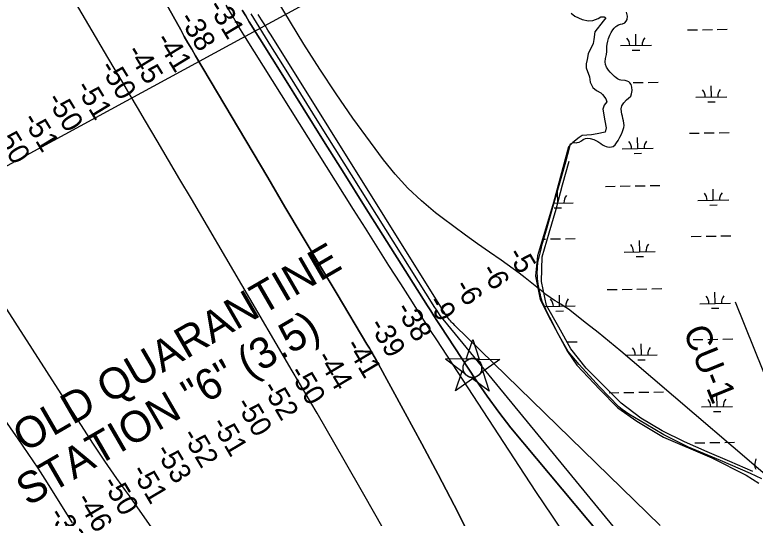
# Model space of a CAD drawing. Extents: x 3914892 to 3953151, y 242587 to 268572.
# Drawn here: x 3937202 to 3939590, y 260725 to 262347 of the extents above; entities that cross this region are included whole.
import ezdxf

# ---------------------------------------------------------------- set-up
doc = ezdxf.new("R2010")
doc.units = 0
for name, color, linetype in [('V-CHAN-NAID', 7, 'Continuous'), ('V-RIVR-EDGE', 7, 'Continuous'), ('V-RIVR-RANG', 7, 'Continuous'), ('V-RIVR-RANG-IDEN', 7, 'Continuous'), ('V-RRAP-FSHR', 7, 'Continuous'), ('V-TOPO-DPTH', 7, 'Continuous'), ('V-TOPO-MAJR', 7, 'Continuous'), ('V-TOPO-MINR', 7, 'Continuous'), ('V-UTIL-LINE', 7, 'Continuous'), ('V-WETL-SWMP', 7, 'Continuous')]:
    doc.layers.add(name, color=color, linetype=linetype)

msp = doc.modelspace()

# ---------------------------------------------------------------- linework, layer by layer
at = {"layer": 'V-CHAN-NAID'}
for points in [[(3938667.5, 261237.5), (3938657.9, 261237.6), (3938679.1, 261301.1), (3938699.3, 261237.3), (3938689.7, 261237.4), (3938688.1, 261237.9), (3938686, 261238.6), (3938684, 261239), (3938682, 261239.3), (3938680.8, 261239.4), (3938679.2, 261239.5), (3938677.5, 261239.5), (3938676.2, 261239.4), (3938674.3, 261239.2), (3938672.9, 261239), (3938671.1, 261238.6), (3938669.6, 261238.2), (3938668.5, 261237.9)], [(3938667.5, 261237.5), (3938591, 261238.1), (3938652.6, 261192.7), (3938651.5, 261194.6), (3938650.7, 261196.2), (3938649.8, 261198.2), (3938649.2, 261200.2), (3938648.8, 261201.5), (3938648.4, 261203.2), (3938648.2, 261204.6), (3938648, 261206.2), (3938647.9, 261208), (3938647.9, 261209.5), (3938648, 261211.6), (3938648.2, 261213.2), (3938648.6, 261215.4), (3938649, 261217.4), (3938649.6, 261219.2), (3938650.3, 261220.9), (3938651, 261222.5), (3938651.8, 261224), (3938652.9, 261225.8), (3938653.9, 261227.2), (3938654.9, 261228.5), (3938655.9, 261229.7), (3938657.2, 261231), (3938658.3, 261232), (3938660, 261233.4), (3938661.2, 261234.2), (3938662.9, 261235.3), (3938664.6, 261236.2), (3938666.1, 261236.9)], [(3938689.7, 261237.4), (3938766.2, 261236.8), (3938704, 261192.3), (3938704.9, 261193.8), (3938705.9, 261195.6), (3938706.6, 261197.2), (3938707.3, 261199.2), (3938707.9, 261201), (3938708.3, 261202.6), (3938708.6, 261204.6), (3938708.8, 261206.2), (3938708.9, 261208.4), (3938708.9, 261210.5), (3938708.7, 261212.7), (3938708.5, 261214.4), (3938708, 261216.7), (3938707.3, 261218.8), (3938706.6, 261220.8), (3938705.9, 261222.2), (3938704.9, 261224.1), (3938703.9, 261225.9), (3938702.6, 261227.6), (3938701.4, 261229.1), (3938700.1, 261230.5), (3938698.5, 261232), (3938696.7, 261233.4), (3938695.1, 261234.6), (3938693.2, 261235.7), (3938691.7, 261236.5)], [(3938686, 261179.4), (3938623.8, 261134.9), (3938644.9, 261198.4), (3938652.6, 261192.7), (3938653.2, 261191.7), (3938654.6, 261189.8), (3938655.8, 261188.4), (3938657.3, 261186.9), (3938658.7, 261185.7), (3938660.1, 261184.5), (3938661.5, 261183.5), (3938663.2, 261182.5), (3938664.9, 261181.6), (3938666.7, 261180.8), (3938668.2, 261180.2), (3938669.8, 261179.7), (3938672, 261179.1), (3938673.6, 261178.8), (3938675.6, 261178.6), (3938677.1, 261178.5), (3938679, 261178.5), (3938680.7, 261178.5), (3938682.4, 261178.7), (3938684.3, 261179)], [(3938704, 261192.3), (3938711.8, 261197.9), (3938732, 261134.1), (3938678.2, 261173.8), (3938686, 261179.4), (3938687.6, 261179.9), (3938689.2, 261180.4), (3938691.4, 261181.3), (3938693.1, 261182.2), (3938695, 261183.3), (3938696.7, 261184.6), (3938698.3, 261185.8), (3938699.6, 261187), (3938701, 261188.4), (3938702.2, 261189.8), (3938703.3, 261191.3)]]:
    msp.add_lwpolyline(points, close=True, dxfattribs=at)
msp.add_circle((3938678.4, 261209), 30.5, dxfattribs=at)
at = {"layer": 'V-RIVR-EDGE'}
msp.add_lwpolyline([(3938996.6, 262352.5), (3939008.2, 262342.4), (3939032.2, 262332.4), (3939052.3, 262327.7), (3939066.2, 262329.3), (3939083.9, 262335.5), (3939092.4, 262340.1), (3939103.2, 262340.9), (3939107.9, 262337), (3939099.4, 262327), (3939072.3, 262292.2), (3939070, 262267.5), (3939067.7, 262254.4), (3939051.5, 262221.1), (3939048.4, 262202.6), (3939045.3, 262189.5), (3939044.5, 262176.3), (3939055.4, 262147), (3939057.7, 262130), (3939066.2, 262113), (3939078.5, 262103.7), (3939091.7, 262096), (3939097.1, 262090.6), (3939108.7, 262075.9), (3939111, 262066.7), (3939102.5, 262055.8), (3939098.6, 262042.7), (3939104.8, 262005.6), (3939109.4, 261982.5), (3939106.3, 261969.3), (3939080.1, 261963.9), (3939062.3, 261960.8), (3939031.4, 261957.7), (3939022.1, 261951.6), (3939001.3, 261936.1), (3938988.2, 261922.2), (3938939.5, 261742.2), (3938887.7, 261570), (3938881.6, 261505.1), (3938897, 261430.2), (3938930.2, 261364.5), (3938985.1, 261262.5), (3939014.4, 261217.7), (3939087.8, 261140.5), (3939147.3, 261081), (3939208.3, 261037.8), (3939294, 260986), (3939450.1, 260919.6), (3939560.5, 260863.2), (3939601.5, 260837.7)], dxfattribs=at)
at = {"layer": 'V-RRAP-FSHR'}
msp.add_lwpolyline([(3939581.8, 260875.6), (3939508.4, 260907.4), (3939435.3, 260939.3), (3939361.6, 260971.1), (3939290.2, 261006.7), (3939221.5, 261047.8), (3939158, 261095.5), (3939101.6, 261151.7), (3939044.4, 261208.1), (3938995.5, 261270.7), (3938956.4, 261340.5), (3938917.3, 261410.3), (3938900.6, 261488), (3938903.1, 261567.4), (3938925.1, 261644.2), (3938948.2, 261720.8), (3938969, 261798.7), (3938989.7, 261875.3)], dxfattribs=at)
at = {"layer": 'V-TOPO-DPTH'}
for points in [[(3937465.1, 262786.1), (3937737.2, 262298.4), (3937748.9, 262277.5), (3937760.8, 262256.7), (3937772.8, 262236), (3937785, 262215.3), (3938017.8, 261822.7), (3938073.6, 261728.8), (3938129.4, 261634.8), (3938185.4, 261541), (3938241.5, 261447.1), (3938338, 261285.8), (3938345.8, 261272.6), (3938353.5, 261259.4), (3938361, 261246.1), (3938368.5, 261232.7), (3938461.5, 261063.3), (3938514.9, 260964.9), (3938567.4, 260866), (3938618.8, 260766.6), (3938669.4, 260666.7)], [(3938669.4, 260666.7), (3938618.8, 260766.6), (3938567.4, 260866), (3938514.9, 260964.9), (3938461.5, 261063.3), (3938368.5, 261232.7), (3938361, 261246.1), (3938353.5, 261259.4), (3938345.8, 261272.6), (3938338, 261285.8), (3938241.5, 261447.1), (3938185.4, 261541), (3938129.4, 261634.8), (3938073.6, 261728.8), (3938017.8, 261822.7), (3937785, 262215.3), (3937772.8, 262236), (3937760.8, 262256.7), (3937748.9, 262277.5), (3937737.2, 262298.4), (3937465.1, 262786.1)], [(3938990.4, 260651.1), (3938936.2, 260731), (3938882.6, 260811.3), (3938829.4, 260891.8), (3938563, 261299.5), (3938543.3, 261329.7), (3938523.7, 261360), (3938504.2, 261390.4), (3938484.7, 261420.7), (3938447.1, 261479.8), (3938409, 261539.8), (3938370.9, 261599.8), (3938332.9, 261659.9), (3938295, 261720), (3937946.4, 262274), (3937925, 262308.6), (3937903.9, 262343.4), (3937883.4, 262378.5)], [(3938990.4, 260651.1), (3938936.2, 260731), (3938882.6, 260811.3), (3938829.4, 260891.8), (3938563, 261299.5), (3938543.3, 261329.7), (3938523.7, 261360), (3938504.2, 261390.4), (3938484.7, 261420.7), (3938447.1, 261479.8), (3938409, 261539.8), (3938370.9, 261599.8), (3938332.9, 261659.9), (3938295, 261720), (3937946.4, 262274), (3937925, 262308.6), (3937903.9, 262343.4), (3937883.4, 262378.5)], [(3937935.6, 262362.5), (3937946.8, 262343.6), (3937958.3, 262324.9), (3938066.4, 262151.5), (3938132.1, 262046.3), (3938198, 261941.1), (3938264.1, 261836), (3938330.2, 261731), (3938533.3, 261409.2), (3938543.4, 261393.4), (3938553.5, 261377.6), (3938563.7, 261361.9), (3938574, 261346.2), (3938689.5, 261171), (3938725.5, 261118.5), (3938762.7, 261066.9), (3938801.7, 261016.6), (3939215.8, 260522), (3939235.1, 260496.9), (3939254.3, 260471.9), (3939273.5, 260446.7), (3939890.5, 259842.9), (3939899.2, 259835.1)], [(3937935.6, 262362.5), (3937946.8, 262343.6), (3937958.3, 262324.9), (3938066.4, 262151.5), (3938132.1, 262046.3), (3938198, 261941.1), (3938264.1, 261836), (3938330.2, 261731), (3938533.3, 261409.2), (3938543.4, 261393.4), (3938553.5, 261377.6), (3938563.7, 261361.9), (3938574, 261346.2), (3938689.5, 261171), (3938725.5, 261118.5), (3938762.7, 261066.9), (3938801.7, 261016.6), (3939215.8, 260522), (3939235.1, 260496.9), (3939254.3, 260471.9), (3939273.5, 260446.7), (3939890.5, 259842.9)], [(3939283.1, 260701.3), (3938621.5, 261346.3), (3938617.7, 261349.7), (3938614, 261353.1), (3938610.5, 261356.8), (3938607.1, 261360.6), (3938603.8, 261364.5), (3938600.7, 261368.5), (3938597.7, 261372.7), (3938594.8, 261376.9), (3938584.6, 261392.3), (3938583.7, 261393.7), (3938581.2, 261397.7), (3938029, 262281.4), (3938018.6, 262298), (3938008.3, 262314.7), (3937997.9, 262331.4), (3937987.6, 262348.1)], [(3937112.3, 261122.8), (3937212.1, 260980.7), (3937244.4, 260933.9), (3937276.1, 260886.7), (3937306.9, 260839), (3937337.3, 260790.8), (3937386.9, 260710.4)], [(3937112.3, 261122.8), (3937212.1, 260980.7), (3937244.4, 260933.9), (3937276.1, 260886.7), (3937306.9, 260839), (3937337.3, 260790.8), (3937386.9, 260710.4)]]:
    msp.add_lwpolyline(points, dxfattribs=at)
at = {"layer": 'V-TOPO-MAJR'}
for points in [[(3938390.7, 260691.6), (3938327.6, 260801.8), (3938264.3, 260911.8), (3938177, 261063), (3938157.1, 261097.3), (3938137.2, 261131.6), (3938117.2, 261165.8), (3938097.2, 261200), (3937771.8, 261753.6), (3937734.9, 261816.3), (3937698.1, 261878.9), (3937661.1, 261941.5), (3937624.2, 262004), (3937598, 262048.3), (3937574.1, 262088.7), (3937550.2, 262129.1), (3937526.3, 262169.6), (3937502.5, 262210), (3937152, 262804.3)], [(3937156.3, 261428.5), (3937453.3, 260966.5), (3937472.1, 260937.7), (3937491.2, 260909.1), (3937510.8, 260880.8), (3937530.6, 260852.6), (3937558.4, 260813.8), (3937564.6, 260805.2), (3937570.7, 260796.7), (3937576.8, 260788.1), (3937582.9, 260779.5), (3937765.1, 260520.7), (3937841.7, 260410.6), (3937917.5, 260300), (3937992.1, 260188.6), (3938065.9, 260076.7), (3938185.2, 259893.5), (3938198.8, 259872.8), (3938212.4, 259852.1), (3938226.1, 259831.5), (3938239.8, 259810.9), (3938503.4, 259418.2), (3938549.9, 259348.9), (3938571, 259317.5)]]:
    msp.add_lwpolyline(points, dxfattribs=at)
at = {"layer": 'V-TOPO-MINR'}
for points in [[(3938669.4, 260666.7), (3938618.8, 260766.6), (3938567.4, 260866), (3938514.9, 260964.9), (3938461.5, 261063.3), (3938368.5, 261232.7), (3938361, 261246.1), (3938353.5, 261259.4), (3938345.8, 261272.6), (3938338, 261285.8), (3938241.5, 261447.1), (3938185.4, 261541), (3938129.4, 261634.8), (3938073.6, 261728.8), (3938017.8, 261822.7), (3937785, 262215.3), (3937772.8, 262236), (3937760.8, 262256.7), (3937748.9, 262277.5), (3937737.2, 262298.4), (3937465.1, 262786.1)], [(3939719, 260783.4), (3939193.1, 261232.5), (3939156.9, 261263), (3939120.4, 261293.2), (3939083.5, 261322.9), (3939046.3, 261352.3), (3938987.5, 261398.1), (3938979.4, 261404.1), (3938971.1, 261409.8), (3938962.6, 261415.2), (3938953.8, 261420.3), (3938952.8, 261420.8), (3938944.5, 261425.6), (3938936.4, 261430.6), (3938928.6, 261436), (3938920.8, 261441.6), (3938916.1, 261445.2), (3938910.9, 261449.2), (3938905.7, 261453.2), (3938900.6, 261457.3), (3938895.6, 261461.5), (3938890.5, 261465.6), (3938885.4, 261469.7), (3938880.3, 261473.8), (3938875.2, 261477.9), (3938847.7, 261499.5), (3938828.6, 261514.1), (3938809.4, 261528.6), (3938789.9, 261542.6), (3938770.2, 261556.5), (3938732.6, 261582.5), (3938694.2, 261609.4), (3938656, 261636.8), (3938618.3, 261664.7), (3938580.9, 261693), (3938559.4, 261709.4), (3938513.3, 261748), (3938469.4, 261788.9), (3938429.1, 261833.2), (3938391.1, 261879.9), (3938348.9, 261936.3), (3938292.7, 262013.7), (3938238.1, 262092.1), (3938185.7, 262172), (3938134.9, 262253), (3938048.1, 262395.8)], [(3938990.4, 260651.1), (3938936.2, 260731), (3938882.6, 260811.3), (3938829.4, 260891.8), (3938563, 261299.5), (3938543.3, 261329.7), (3938523.7, 261360), (3938504.2, 261390.4), (3938484.7, 261420.7), (3938447.1, 261479.8), (3938409, 261539.8), (3938370.9, 261599.8), (3938332.9, 261659.9), (3938295, 261720), (3937946.4, 262274), (3937925, 262308.6), (3937903.9, 262343.4), (3937883.4, 262378.5)], [(3939890.5, 259842.9), (3939273.5, 260446.7), (3939254.3, 260471.9), (3939235.1, 260496.9), (3939215.8, 260522), (3938801.7, 261016.6), (3938762.7, 261066.9), (3938725.5, 261118.5), (3938689.5, 261171), (3938574, 261346.2), (3938563.7, 261361.9), (3938553.5, 261377.6), (3938543.4, 261393.4), (3938533.3, 261409.2), (3938330.2, 261731), (3938264.1, 261836), (3938198, 261941.1), (3938132.1, 262046.3), (3938066.4, 262151.5), (3937958.3, 262324.9), (3937946.8, 262343.6), (3937935.6, 262362.5)], [(3939206.5, 260609.5), (3938573.7, 261377.8), (3938568.2, 261386.3), (3938562.8, 261394.9), (3938557.3, 261403.5), (3938183.2, 261999.2), (3938144.3, 262061.2), (3938105.5, 262123.3), (3938066.8, 262185.4), (3938028.1, 262247.5), (3937964.3, 262350.4)], [(3939283.1, 260701.3), (3938621.5, 261346.3), (3938617.7, 261349.7), (3938614, 261353.1), (3938610.5, 261356.8), (3938607.1, 261360.6), (3938603.8, 261364.5), (3938600.7, 261368.5), (3938597.7, 261372.7), (3938594.8, 261376.9), (3938584.6, 261392.3), (3938583.7, 261393.7), (3938581.2, 261397.7), (3938029, 262281.4), (3938018.6, 262298), (3938008.3, 262314.7), (3937997.9, 262331.4), (3937987.6, 262348.1)], [(3937112.3, 261122.8), (3937212.1, 260980.7), (3937244.4, 260933.9), (3937276.1, 260886.7), (3937306.9, 260839), (3937337.3, 260790.8), (3937386.9, 260710.4)]]:
    msp.add_lwpolyline(points, dxfattribs=at)
at = {"layer": 'V-UTIL-LINE'}
msp.add_line((3941073, 257567.4), (3939526.3, 261421), dxfattribs=at)
msp.add_lwpolyline([(3934044.3, 260159.7), (3938367.4, 262508.3)], dxfattribs=at)
at = {"layer": 'V-WETL-SWMP'}
for p, q in [((3939419.7, 262299), (3939451.7, 262299.6)), ((3939467.7, 262299.9), (3939499.6, 262300.5)), ((3939205.5, 262248.7), (3939204.8, 262284.7)), ((3939371.7, 262298.2), (3939403.7, 262298.7)), ((3939155.5, 262247.9), (3939255.5, 262249.6)), ((3939193.7, 262233.1), (3939217.7, 262233.5)), ((3939196.8, 262128.5), (3939228.8, 262129.1)), ((3939244.8, 262129.4), (3939276.8, 262129.9)), ((3939449, 262082.3), (3939448.3, 262118.3)), ((3939399, 262081.4), (3939498.9, 262083.2)), ((3939437.2, 262066.6), (3939461.2, 262067.1)), ((3939377.6, 261965.5), (3939409.6, 261966.1)), ((3939425.6, 261966.4), (3939457.6, 261967)), ((3939473.6, 261967.3), (3939505.6, 261967.8)), ((3939211.4, 261916.1), (3939210.8, 261952.1)), ((3939161.4, 261915.2), (3939261.4, 261917)), ((3939199.7, 261900.5), (3939223.7, 261900.9)), ((3938953.1, 261740.7), (3938952.4, 261776.7)), ((3939106.7, 261794.2), (3939138.7, 261794.7)), ((3939154.7, 261795), (3939186.7, 261795.6)), ((3939202.7, 261795.9), (3939234.7, 261796.5)), ((3939250.7, 261796.7), (3939282.7, 261797.3)), ((3939454.9, 261749.6), (3939454.3, 261785.6)), ((3939404.9, 261748.7), (3939504.9, 261750.5)), ((3938941, 261740.4), (3939003.1, 261741.6)), ((3939443.2, 261734), (3939467.2, 261734.4)), ((3938941.4, 261725), (3938965.3, 261725.5)), ((3939383.6, 261632.9), (3939415.6, 261633.5)), ((3939431.6, 261633.8), (3939463.6, 261634.3)), ((3939479.6, 261634.6), (3939511.5, 261635.2)), ((3938908, 261624.4), (3938913.7, 261624.5)), ((3938929.7, 261624.8), (3938961.7, 261625.4)), ((3938977.7, 261625.7), (3939009.7, 261626.2)), ((3939217.4, 261583.5), (3939216.7, 261619.5)), ((3939167.4, 261582.6), (3939267.4, 261584.4)), ((3939205.6, 261567.9), (3939229.6, 261568.3)), ((3939208.7, 261463.3), (3939240.7, 261463.8)), ((3939256.7, 261464.1), (3939288.7, 261464.7)), ((3938959, 261408), (3938958.4, 261444)), ((3939112.7, 261461.5), (3939144.7, 261462.1)), ((3939160.7, 261462.4), (3939192.7, 261463)), ((3939460.9, 261417), (3939460.2, 261453)), ((3939410.9, 261416.1), (3939510.8, 261417.9)), ((3938911.2, 261407.2), (3939009, 261408.9)), ((3938947.3, 261392.4), (3938971.3, 261392.8)), ((3939449.1, 261401.4), (3939473.1, 261401.8)), ((3939389.5, 261300.3), (3939421.5, 261300.9)), ((3939437.5, 261301.2), (3939469.5, 261301.7)), ((3939485.5, 261302), (3939517.5, 261302.6)), ((3938983.7, 261293), (3939015.7, 261293.6)), ((3939223.3, 261250.9), (3939222.7, 261286.9)), ((3939173.3, 261250), (3939273.3, 261251.8)), ((3939211.6, 261235.2), (3939235.6, 261235.7)), ((3939118.6, 261128.9), (3939150.6, 261129.5)), ((3939166.6, 261129.8), (3939198.6, 261130.4)), ((3939214.6, 261130.6), (3939246.6, 261131.2)), ((3939262.6, 261131.5), (3939294.6, 261132.1)), ((3939466.8, 261084.4), (3939466.2, 261120.4)), ((3939416.8, 261083.5), (3939516.8, 261085.3)), ((3939455.1, 261068.8), (3939479.1, 261069.2)), ((3939395.5, 260967.7), (3939427.5, 260968.2)), ((3939443.5, 260968.5), (3939475.5, 260969.1)), ((3939491.5, 260969.4), (3939523.5, 260970))]:
    msp.add_line(p, q, dxfattribs=at)
for points in [[(3939121.3, 262281.1), (3939125.9, 262290.1), (3939131.3, 262298.2), (3939135.3, 262303.6), (3939140.7, 262309.4), (3939143.4, 262312), (3939149, 262315), (3939155.6, 262317.3), (3939161.5, 262318.5), (3939169.3, 262321.4), (3939174.2, 262326.2), (3939176.9, 262332.3), (3939177.8, 262342.5), (3939174.6, 262355.2)], [(3939103.5, 261924.8), (3939109.5, 261922.4), (3939113.9, 261921.3), (3939120, 261920.8), (3939126.2, 261921.5), (3939131.4, 261923.1), (3939137.9, 261928), (3939142.7, 261934.1), (3939147.7, 261942.1), (3939153.6, 261952.9), (3939158.6, 261962.9), (3939162.1, 261971.2), (3939164.4, 261977.8), (3939166, 261984.3), (3939167, 261990.7), (3939166.7, 261998.2), (3939165.4, 262005.5), (3939163.6, 262012.8), (3939161.6, 262020.6), (3939159.9, 262027.2), (3939158.6, 262034.7), (3939158.2, 262044.1), (3939159.7, 262053.9), (3939166.3, 262063.9), (3939174.4, 262073), (3939181.3, 262078.1), (3939188.6, 262085.3), (3939191.3, 262092.1), (3939192.7, 262102.7), (3939192.2, 262113.5), (3939189.9, 262122.2), (3939185.9, 262127.9), (3939182.1, 262130.9), (3939176.9, 262133.3), (3939170.1, 262135.2), (3939156.7, 262136.3), (3939152.3, 262137.8), (3939146.4, 262140.9), (3939141.5, 262144.1), (3939136.7, 262147.9), (3939130.8, 262153.6), (3939122.6, 262162.1), (3939116.7, 262169.2), (3939110.4, 262178.8), (3939107.7, 262186.7), (3939106.4, 262196.1), (3939107.6, 262206), (3939110.5, 262218.7), (3939112, 262229.2), (3939111.7, 262237.3), (3939111.7, 262244.9), (3939112.7, 262252.7), (3939114.9, 262262.5), (3939117.3, 262271), (3939121.3, 262281.1)], [(3939611.1, 260851.9), (3939575.3, 260868.9), (3939477.8, 260910.8), (3939374.5, 260954.3), (3939295.8, 260994), (3939237.1, 261027.8), (3939182.9, 261060.7), (3939161, 261075.4), (3939149.8, 261083.3), (3939087.5, 261148.2), (3939022.1, 261219.8), (3938987.3, 261262.3), (3938955.7, 261316.9), (3938927.3, 261371.6), (3938914.6, 261397.9), (3938911.9, 261405.7), (3938906.4, 261416.9), (3938903.3, 261423.4), (3938900.8, 261430.5), (3938898.8, 261437.2), (3938897.1, 261444.6), (3938895.4, 261452.2), (3938893.7, 261459.8), (3938892, 261468.8), (3938890.3, 261478.9), (3938889.3, 261488.5), (3938888.3, 261497.3), (3938887.7, 261506.6), (3938887.3, 261513.2), (3938887.5, 261531.6), (3938889.3, 261548.7), (3938893.1, 261565.7), (3938895.2, 261574.4), (3938897.4, 261583.5), (3938899.5, 261591.7), (3938901.8, 261603.3), (3938918.8, 261661.5), (3938932.8, 261711.8), (3938957.6, 261798.5), (3938979.1, 261873), (3938992, 261922.7), (3938993.6, 261928.1), (3938995.6, 261931), (3938998.1, 261933.4), (3939000.9, 261935.1), (3939003.8, 261935.7), (3939007.7, 261935.6), (3939012.3, 261935), (3939016.2, 261935.2), (3939022.2, 261937.1), (3939030.2, 261941.5), (3939035.5, 261945.3), (3939042.5, 261948.7), (3939049.2, 261950), (3939058.2, 261948.9), (3939070, 261945.3), (3939082.4, 261939.3), (3939091.8, 261932.6), (3939097.9, 261928.2), (3939103.5, 261924.8)], [(3939592.2, 260915.9), (3939588.7, 260901.2), (3939588.1, 260893.8), (3939589.1, 260889), (3939591.6, 260883.3)]]:
    msp.add_lwpolyline(points, dxfattribs=at)
for centre, start, end in [((3939150.2, 262248.2), 0.2532, 41.7968), ((3939260.7, 262250.2), 140.2532, 181.7968), ((3939393.7, 262081.8), 0.2532, 41.7968), ((3939504.2, 262083.7), 140.2532, 181.7968), ((3939156.2, 261915.6), 0.2532, 41.7968), ((3939266.6, 261917.6), 140.2532, 181.7968), ((3939008.3, 261742.1), 140.2532, 181.7968), ((3939399.7, 261749.1), 0.2532, 41.7968), ((3939510.1, 261751.1), 140.2532, 181.7968), ((3939272.6, 261585), 140.2532, 181.7968), ((3939162.1, 261583), 0.2532, 41.7968), ((3939405.6, 261416.5), 0.2532, 41.7968), ((3939516.1, 261418.5), 140.2532, 181.7968), ((3938903.8, 261407.5), 0.2532, 41.7968), ((3939014.3, 261409.5), 140.2532, 181.7968), ((3939168.1, 261250.4), 0.2532, 41.7968), ((3939278.5, 261252.3), 140.2532, 181.7968), ((3939411.6, 261083.9), 0.2532, 41.7968), ((3939522, 261085.9), 140.2532, 181.7968)]:
    msp.add_arc(centre, 35.2, start, end, dxfattribs=at)

# ---------------------------------------------------------------- texts
at = {"layer": 'V-CHAN-NAID'}
for s, p in [('OLD QUARANTINE', (3937234.3, 260935.2)), ('STATION "6" (3.5)', (3937244.7, 260762))]:
    msp.add_text(s, height=100, rotation=30.0798, dxfattribs=at).set_placement(p)
at = {"layer": 'V-RIVR-RANG'}
for s, rotation, p in [('-31', 301.3437, (3937823, 262373.9)), ('-38', 301.3437, (3937730, 262334.4)), ('-41', 301.3437, (3937653.9, 262267.1)), ('-45', 301.3437, (3937560.3, 262228.6)), ('-50', 301.3437, (3937474.1, 262177.9)), ('-51', 301.3437, (3937396.2, 262113.5)), ('-50', 301.3437, (3937303, 262074.3)), ('-51', 301.3437, (3937225.1, 262009.9)), ('-50', 301.3437, (3937131.9, 261970.7)), ('-5', 300.4483, (3938789.2, 261576.2)), ('-6', 300.7303, (3938703.8, 261523.7)), ('-6', 300.7303, (3938617.7, 261472.8)), ('-9', 300.7303, (3938531.7, 261421.7)), ('-38', 300.7303, (3938428.5, 261399.6)), ('-39', 300.7303, (3938342.8, 261348)), ('-41', 300.7303, (3938265.6, 261282.2)), ('-44', 300.7303, (3938172.6, 261243.1)), ('-50', 300.7303, (3938084.9, 261194.9)), ('-52', 300.7303, (3937997.8, 261145.6)), ('-50', 300.7303, (3937912.7, 261093.1)), ('-51', 300.7303, (3937834.1, 261029.5)), ('-52', 300.7303, (3937739.6, 260992.9)), ('-53', 300.7303, (3937653.2, 260942.5)), ('-51', 300.7303, (3937575.9, 260876.9)), ('-50', 300.7303, (3937482.3, 260838.7)), ('-46', 300.7303, (3937397.7, 260785.3)), ('-39', 300.7303, (3937309.8, 260737.4))]:
    msp.add_text(s, height=67, rotation=rotation, dxfattribs=at).set_placement(p)
at = {"layer": 'V-RIVR-RANG-IDEN'}
msp.add_text('CU-1  ', height=83, rotation=292.1114, dxfattribs=at).set_placement((3939356.4, 261327.9))

doc.saveas('drawing.dxf')
